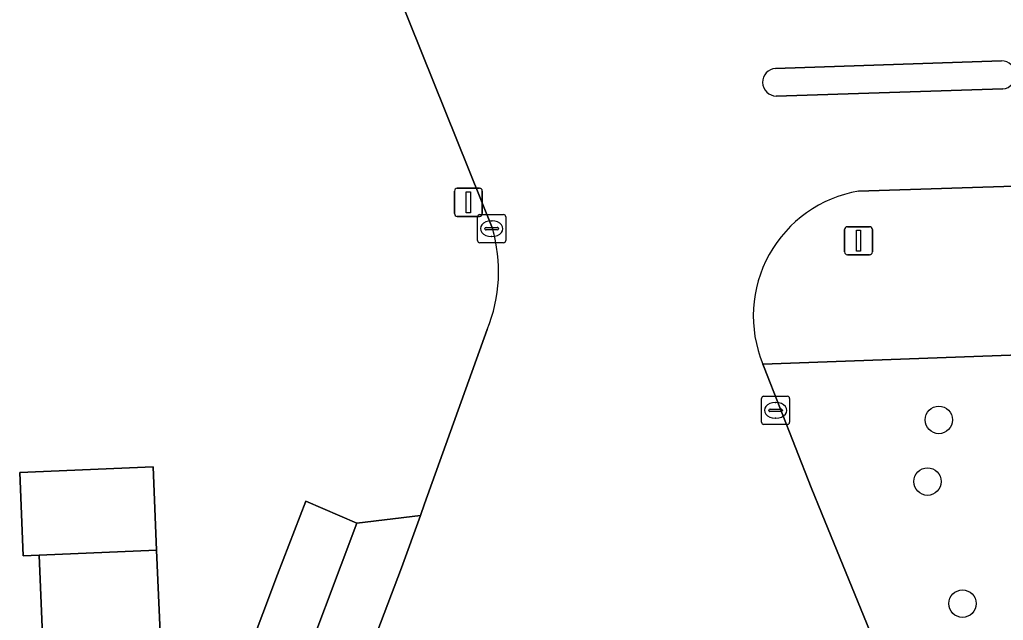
# Model space of a CAD drawing. Extents: x 160554 to 161248, y 385329 to 386506.
# Drawn here: x 160689.43 to 160724.51, y 386396.82 to 386418.22 of the extents above; entities that cross this region are included whole.
import ezdxf

# ---------------------------------------------------------------- set-up
doc = ezdxf.new("R2010")
doc.units = 0
for name, color, linetype in [('IMGEO_Boom', 7, 'Continuous'), ('IMGEO_Erf', 7, 'Continuous'), ('IMGEO_Groenvoorziening', 7, 'Continuous'), ('IMGEO_Kolk', 7, 'Continuous'), ('IMGEO_Lichtmast', 7, 'Continuous'), ('IMGEO_Pand', 7, 'Continuous'), ('IMGEO_Parkeervlak_open', 7, 'Continuous'), ('IMGEO_Rijbaan_lokaal_open', 7, 'Continuous'), ('IMGEO_Verkeerseiland_open', 7, 'Continuous'), ('IMGEO_Voetpad_open', 7, 'Continuous')]:
    doc.layers.add(name, color=color, linetype=linetype)

msp = doc.modelspace()

# ---------------------------------------------------------------- linework, layer by layer
at = {"layer": 'IMGEO_Boom'}
for centre in [(160722.211, 386403.956), (160721.809, 386401.759), (160723.057, 386397.411)]:
    msp.add_circle(centre, 0.489, dxfattribs=at)
at = {"layer": 'IMGEO_Erf'}
for points in [[(160706.292, 386410.782), (160699.132, 386428.594), (160696.529, 386434.786), (160695.034, 386434.696)], [(160693.839, 386384.738), (160690.361, 386384.546), (160690.242, 386387.652), (160694.722, 386387.926), (160695.034, 386388.909), (160698.633, 386398.451), (160699.644, 386401.066), (160701.461, 386400.273), (160703.724, 386400.552), (160703.872, 386400.964), (160706.111, 386407.181)]]:
    msp.add_lwpolyline(points, dxfattribs=at)
msp.add_lwpolyline([(160694.191, 386402.284), (160694.318, 386399.316), (160694.491, 386395.311), (160690.297, 386395.139), (160690.134, 386399.137), (160689.562, 386399.112), (160689.435, 386402.081)], close=True, dxfattribs=at)
msp.add_arc((160701.031, 386409.241), 5.482, 337.9239, 16.3212, dxfattribs=at)
at = {"layer": 'IMGEO_Groenvoorziening'}
msp.add_lwpolyline([(160779.201, 386406.424), (160791.121, 386406.849), (160791.193, 386404.831), (160797.599, 386405.055), (160799.457, 386407.118), (160799.891, 386407.133), (160799.846, 386408.965), (160737.081, 386406.709), (160735.567, 386406.655), (160715.935, 386405.949), (160715.987, 386405.826), (160717.66, 386401.552), (160718.03, 386400.65), (160720.087, 386395.621), (160720.548, 386394.683), (160725.033, 386385.085), (160726.348, 386382.276)], dxfattribs=at)
at = {"layer": 'IMGEO_Kolk'}
for p, q in [((160705.766, 386410.345), (160705.766, 386411.197)), ((160705.841, 386411.271), (160706.693, 386411.271)), ((160706.767, 386411.197), (160706.767, 386410.345)), ((160706.025, 386410.765), (160706.025, 386410.777)), ((160706.463, 386410.728), (160706.065, 386410.728)), ((160706.068, 386410.814), (160706.466, 386410.814)), ((160706.254, 386411.051), (160706.279, 386411.051)), ((160706.509, 386410.777), (160706.509, 386410.765)), ((160706.277, 386410.491), (160706.252, 386410.491)), ((160706.693, 386410.271), (160705.841, 386410.271)), ((160715.966, 386404.798), (160716.818, 386404.798)), ((160715.891, 386403.872), (160715.891, 386404.724)), ((160716.379, 386404.578), (160716.404, 386404.578)), ((160716.892, 386404.724), (160716.892, 386403.872)), ((160716.15, 386404.292), (160716.15, 386404.304)), ((160716.588, 386404.255), (160716.19, 386404.255)), ((160716.193, 386404.341), (160716.591, 386404.341)), ((160716.634, 386404.304), (160716.634, 386404.292)), ((160716.818, 386403.798), (160715.966, 386403.798)), ((160716.402, 386404.018), (160716.377, 386404.018))]:
    msp.add_line(p, q, dxfattribs=at)
for points in [[(160705.766, 386410.345), (160705.766, 386411.197)], [(160705.841, 386411.271), (160706.693, 386411.271)], [(160706.767, 386411.197), (160706.767, 386410.345)], [(160706.693, 386410.271), (160705.841, 386410.271)], [(160715.966, 386404.798), (160716.818, 386404.798)], [(160715.891, 386403.872), (160715.891, 386404.724)], [(160716.892, 386404.724), (160716.892, 386403.872)], [(160716.818, 386403.798), (160715.966, 386403.798)]]:
    msp.add_lwpolyline(points, dxfattribs=at)
for centre, radius, start, end in [((160705.843, 386411.195), 0.0765, 91.552, 178.448), ((160705.843, 386411.195), 0.0765, 91.552, 178.448), ((160706.691, 386411.195), 0.0765, 1.552, 88.448), ((160706.691, 386411.195), 0.0765, 1.552, 88.448), ((160706.065, 386410.774), 0.0403, 85.8775, 175.7526), ((160706.062, 386410.764), 0.0366, 178.938, 274.7102), ((160706.466, 386410.771), 0.043, 264.8664, 352.4533), ((160706.47, 386410.776), 0.0386, 1.7309, 96.639), ((160705.843, 386410.347), 0.0765, 181.552, 268.448), ((160705.843, 386410.347), 0.0765, 181.552, 268.448), ((160706.691, 386410.347), 0.0765, 271.552, 358.448), ((160706.691, 386410.347), 0.0765, 271.552, 358.448), ((160715.968, 386404.722), 0.0765, 91.552, 178.448), ((160715.968, 386404.722), 0.0765, 91.552, 178.448), ((160716.816, 386404.722), 0.0765, 1.552, 88.448), ((160716.816, 386404.722), 0.0765, 1.552, 88.448), ((160716.19, 386404.301), 0.0403, 85.8775, 175.7526), ((160716.187, 386404.291), 0.0366, 178.938, 274.7102), ((160716.591, 386404.298), 0.043, 264.8664, 352.4533), ((160716.595, 386404.303), 0.0386, 1.7309, 96.639), ((160715.968, 386403.874), 0.0765, 181.552, 268.448), ((160715.968, 386403.874), 0.0765, 181.552, 268.448), ((160716.816, 386403.874), 0.0765, 271.552, 358.448), ((160716.816, 386403.874), 0.0765, 271.552, 358.448)]:
    msp.add_arc(centre, radius, start, end, dxfattribs=at)
for centre, major_axis, ratio, start_param, end_param in [((160706.253, 386410.771), (-0.387, 0.002), 0.722429, 4.712389, 7.853982), ((160706.278, 386410.771), (-0.39, 0.002), 0.717154, 1.570796, 4.712389), ((160716.378, 386404.298), (-0.387, 0.002), 0.722429, 4.712389, 7.853982), ((160716.403, 386404.298), (-0.39, 0.002), 0.717154, 1.570796, 4.712389)]:
    msp.add_ellipse(centre, major_axis=major_axis, ratio=ratio, start_param=start_param, end_param=end_param, dxfattribs=at)
at = {"layer": 'IMGEO_Lichtmast'}
for p, q in [((160705.04, 386412.21), (160705.83, 386412.21)), ((160705.83, 386412.21), (160705.04, 386412.21)), ((160704.94, 386411.31), (160704.94, 386412.11)), ((160704.94, 386412.11), (160704.94, 386411.31)), ((160705.93, 386412.11), (160705.93, 386411.31)), ((160705.93, 386411.31), (160705.93, 386412.11)), ((160705.83, 386411.21), (160705.04, 386411.21)), ((160705.04, 386411.21), (160705.83, 386411.21)), ((160718.853, 386409.941), (160718.853, 386410.741)), ((160718.853, 386410.741), (160718.853, 386409.941)), ((160718.953, 386410.841), (160719.743, 386410.841)), ((160719.743, 386410.841), (160718.953, 386410.841)), ((160719.843, 386410.741), (160719.843, 386409.941)), ((160719.843, 386409.941), (160719.843, 386410.741)), ((160719.743, 386409.841), (160718.953, 386409.841)), ((160718.953, 386409.841), (160719.743, 386409.841))]:
    msp.add_line(p, q, dxfattribs=at)
for points in [[(160705.36, 386412.085), (160705.51, 386412.085), (160705.51, 386411.335), (160705.36, 386411.335), (160705.36, 386412.085)], [(160719.273, 386410.716), (160719.423, 386410.716), (160719.423, 386409.966), (160719.273, 386409.966), (160719.273, 386410.716)]]:
    msp.add_lwpolyline(points, dxfattribs=at)
for centre, start, end in [((160705.04, 386412.11), 90, 180), ((160705.04, 386412.11), 90, 180), ((160705.83, 386412.11), 0, 90), ((160705.83, 386412.11), 360, 90), ((160705.04, 386411.31), 180, 270), ((160705.04, 386411.31), 180, 270), ((160705.83, 386411.31), 270, 0), ((160705.83, 386411.31), 270, 0), ((160718.953, 386410.741), 90, 180), ((160718.953, 386410.741), 90, 180), ((160719.743, 386410.741), 0, 90), ((160719.743, 386410.741), 360, 90), ((160718.953, 386409.941), 180, 270), ((160718.953, 386409.941), 180, 270), ((160719.743, 386409.941), 270, 0), ((160719.743, 386409.941), 270, 0)]:
    msp.add_arc(centre, 0.1, start, end, dxfattribs=at)
at = {"layer": 'IMGEO_Pand'}
for points in [[(160694.191, 386402.284), (160689.435, 386402.081), (160689.562, 386399.112), (160690.134, 386399.137), (160694.318, 386399.316)], [(160694.318, 386399.316), (160690.134, 386399.137), (160690.297, 386395.139), (160694.491, 386395.311)]]:
    msp.add_lwpolyline(points, close=True, dxfattribs=at)
at = {"layer": 'IMGEO_Parkeervlak_open'}
msp.add_lwpolyline([(160701.95, 386395.779), (160703.052, 386398.687), (160703.724, 386400.552), (160701.461, 386400.273), (160696.913, 386388.217)], dxfattribs=at)
at = {"layer": 'IMGEO_Rijbaan_lokaal_open'}
for points in [[(160707.575, 386426.477), (160705.726, 386431.098), (160705.443, 386432.128), (160705.267, 386432.874), (160705.097, 386435.111), (160696.529, 386434.786), (160699.132, 386428.594), (160706.292, 386410.782)], [(160719.351, 386412.106), (160725.638, 386412.312), (160725.621, 386412.859), (160725.27, 386423.657)], [(160716.394, 386416.481), (160724.446, 386416.747)], [(160724.497, 386415.752), (160716.417, 386415.496)], [(160706.111, 386407.181), (160703.872, 386400.964), (160703.724, 386400.552), (160703.052, 386398.687), (160701.95, 386395.779), (160699.092, 386388.285)], [(160726.348, 386382.276), (160725.033, 386385.085), (160720.548, 386394.683), (160720.087, 386395.621), (160718.03, 386400.65), (160717.66, 386401.552), (160715.987, 386405.826), (160715.935, 386405.949)]]:
    msp.add_lwpolyline(points, dxfattribs=at)
for centre, radius, start, end in [((160724.456, 386416.249), 0.498, 274.6894, 91.179), ((160716.423, 386415.989), 0.493, 93.3487, 269.3265), ((160720.107, 386407.66), 4.51, 99.6568, 202.2988), ((160701.031, 386409.241), 5.482, 337.9239, 16.3212)]:
    msp.add_arc(centre, radius, start, end, dxfattribs=at)
at = {"layer": 'IMGEO_Verkeerseiland_open'}
for points in [[(160724.446, 386416.747), (160716.394, 386416.481)], [(160716.417, 386415.496), (160724.497, 386415.752)]]:
    msp.add_lwpolyline(points, dxfattribs=at)
for centre, radius, start, end in [((160724.456, 386416.249), 0.498, 274.6894, 91.179), ((160716.423, 386415.989), 0.493, 93.3487, 269.3265)]:
    msp.add_arc(centre, radius, start, end, dxfattribs=at)
at = {"layer": 'IMGEO_Voetpad_open'}
for points in [[(160715.935, 386405.949), (160735.567, 386406.655), (160737.081, 386406.709), (160799.846, 386408.965), (160799.891, 386407.133), (160809.673, 386407.478), (160811.742, 386405.559), (160819.062, 386405.828), (160820.34, 386407.147), (160829.446, 386407.434), (160829.64, 386401.28), (160833.245, 386401.412), (160833.423, 386396.549), (160834.205, 386396.577), (160833.385, 386414.42)], [(160728.869, 386412.417), (160725.638, 386412.312), (160719.351, 386412.106)], [(160696.913, 386388.217), (160701.461, 386400.273), (160699.644, 386401.066), (160698.633, 386398.451), (160695.034, 386388.909), (160694.722, 386387.926), (160690.242, 386387.652), (160690.361, 386384.546), (160693.839, 386384.738)]]:
    msp.add_lwpolyline(points, dxfattribs=at)
msp.add_arc((160720.107, 386407.66), 4.51, 99.6568, 202.2988, dxfattribs=at)

doc.saveas('drawing.dxf')
